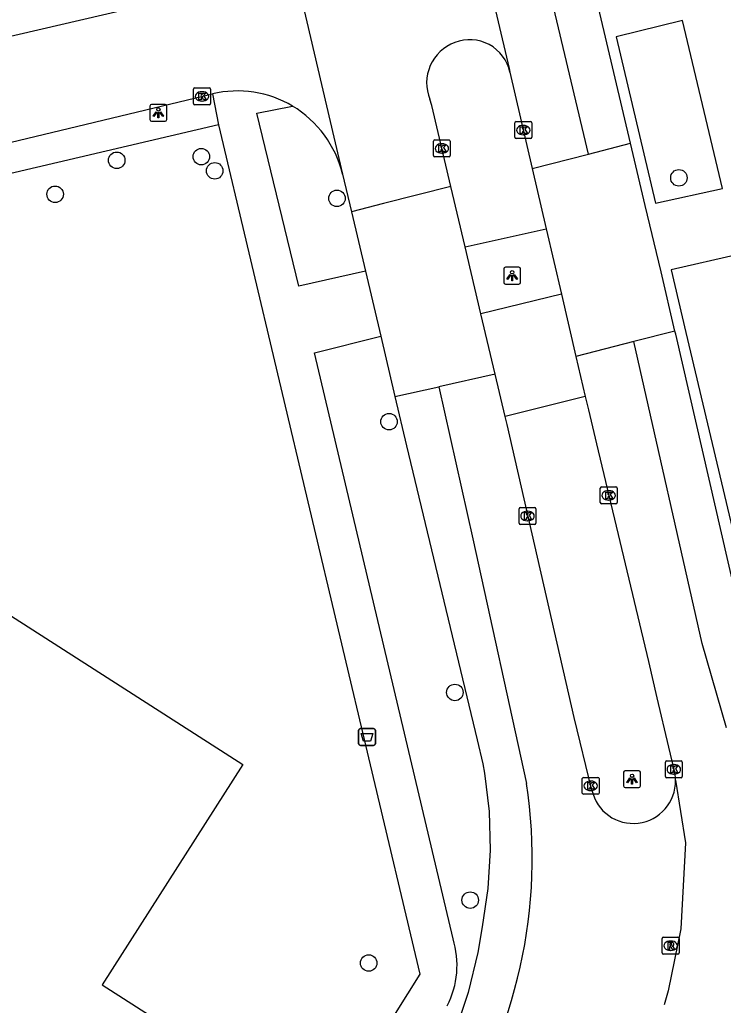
# Model space of a CAD drawing. Extents: x 158474 to 159560, y 388525 to 389605.
# Drawn here: x 159285.1 to 159326.8, y 388619.7 to 388678.2 of the extents above; entities that cross this region are included whole.
import ezdxf

# ---------------------------------------------------------------- set-up
doc = ezdxf.new("R2010")
doc.units = 0
for name, color, linetype in [('IMGEO_Afvalbak', 7, 'Continuous'), ('IMGEO_Berm_groen', 7, 'Continuous'), ('IMGEO_Boom', 7, 'Continuous'), ('IMGEO_Kolk', 7, 'Continuous'), ('IMGEO_Lichtpunt', 7, 'Continuous'), ('IMGEO_Pand', 7, 'Continuous'), ('IMGEO_Rijbaan_lokaal_gesloten', 7, 'Continuous'), ('IMGEO_Rijbaan_lokaal_open', 7, 'Continuous'), ('IMGEO_Rioolput', 7, 'Continuous'), ('IMGEO_Voetpad_open', 7, 'Continuous')]:
    doc.layers.add(name, color=color, linetype=linetype)

msp = doc.modelspace()

# ---------------------------------------------------------------- linework, layer by layer
at = {"layer": 'IMGEO_Afvalbak'}
for p, q in [((159305.304, 388636.131), (159306.094, 388636.131)), ((159306.094, 388636.131), (159305.304, 388636.131)), ((159305.204, 388635.231), (159305.204, 388636.031)), ((159305.204, 388636.031), (159305.204, 388635.231)), ((159306.194, 388636.031), (159306.194, 388635.231)), ((159306.194, 388635.231), (159306.194, 388636.031)), ((159306.094, 388635.131), (159305.304, 388635.131)), ((159305.304, 388635.131), (159306.094, 388635.131))]:
    msp.add_line(p, q, dxfattribs=at)
msp.add_lwpolyline([(159305.347, 388635.845), (159306.051, 388635.845), (159305.902, 388635.375), (159305.496, 388635.375), (159305.347, 388635.845)], dxfattribs=at)
for centre, start, end in [((159305.304, 388636.031), 90, 180), ((159305.304, 388636.031), 90, 180), ((159306.094, 388636.031), 0, 90), ((159306.094, 388636.031), 360, 90), ((159305.304, 388635.231), 180, 270), ((159305.304, 388635.231), 180, 270), ((159306.094, 388635.231), 270, 0), ((159306.094, 388635.231), 270, 0)]:
    msp.add_arc(centre, 0.1, start, end, dxfattribs=at)
at = {"layer": 'IMGEO_Berm_groen'}
msp.add_lwpolyline([(159318.646, 388655.814), (159313.889, 388654.641)], dxfattribs=at)
at = {"layer": 'IMGEO_Boom'}
for centre in [(159290.852, 388669.826), (159295.868, 388670.043), (159296.665, 388669.199), (159324.203, 388668.784), (159287.195, 388667.81), (159303.915, 388667.568), (159307.008, 388654.325), (159310.913, 388638.27), (159311.822, 388625.956), (159305.8, 388622.225)]:
    msp.add_circle(centre, 0.489, dxfattribs=at)
at = {"layer": 'IMGEO_Kolk'}
for p, q in [((159295.484, 388674.113), (159296.336, 388674.113)), ((159295.409, 388673.187), (159295.409, 388674.039)), ((159295.897, 388673.893), (159295.922, 388673.893)), ((159296.41, 388674.039), (159296.41, 388673.187)), ((159296.336, 388673.113), (159295.484, 388673.113)), ((159295.92, 388673.333), (159295.895, 388673.333)), ((159314.473, 388671.189), (159314.473, 388672.041)), ((159314.548, 388672.115), (159315.4, 388672.115)), ((159314.961, 388671.895), (159314.986, 388671.895)), ((159315.474, 388672.041), (159315.474, 388671.189)), ((159314.984, 388671.335), (159314.959, 388671.335)), ((159309.641, 388670.102), (159309.641, 388670.954)), ((159309.716, 388671.028), (159310.568, 388671.028)), ((159310.129, 388670.808), (159310.154, 388670.808)), ((159310.642, 388670.954), (159310.642, 388670.102)), ((159315.4, 388671.115), (159314.548, 388671.115)), ((159310.568, 388670.028), (159309.716, 388670.028)), ((159310.152, 388670.248), (159310.127, 388670.248)), ((159319.54, 388649.529), (159319.54, 388650.381)), ((159319.615, 388650.455), (159320.467, 388650.455)), ((159320.028, 388650.235), (159320.053, 388650.235)), ((159320.541, 388650.381), (159320.541, 388649.529)), ((159320.051, 388649.675), (159320.026, 388649.675)), ((159314.719, 388648.306), (159314.719, 388649.158)), ((159314.794, 388649.232), (159315.646, 388649.232)), ((159315.207, 388649.012), (159315.232, 388649.012)), ((159315.72, 388649.158), (159315.72, 388648.306)), ((159320.467, 388649.455), (159319.615, 388649.455)), ((159315.23, 388648.452), (159315.205, 388648.452)), ((159315.646, 388648.232), (159314.794, 388648.232)), ((159323.401, 388633.285), (159323.401, 388634.137)), ((159323.476, 388634.211), (159324.328, 388634.211)), ((159323.889, 388633.991), (159323.914, 388633.991)), ((159324.402, 388634.137), (159324.402, 388633.285)), ((159318.472, 388632.307), (159318.472, 388633.159)), ((159318.547, 388633.233), (159319.399, 388633.233)), ((159319.473, 388633.159), (159319.473, 388632.307)), ((159324.328, 388633.211), (159323.476, 388633.211)), ((159323.912, 388633.431), (159323.887, 388633.431)), ((159318.96, 388633.013), (159318.985, 388633.013)), ((159319.399, 388632.233), (159318.547, 388632.233)), ((159318.983, 388632.453), (159318.958, 388632.453))]:
    msp.add_line(p, q, dxfattribs=at)
for points in [[(159295.484, 388674.113), (159296.336, 388674.113)], [(159295.409, 388673.187), (159295.409, 388674.039)], [(159295.73, 388673.813), (159295.853, 388673.813), (159295.853, 388673.662), (159295.983, 388673.813), (159296.147, 388673.813), (159296.001, 388673.662), (159296.154, 388673.413), (159296.002, 388673.413), (159295.917, 388673.577), (159295.853, 388673.51), (159295.853, 388673.413), (159295.73, 388673.413), (159295.73, 388673.813)], [(159296.41, 388674.039), (159296.41, 388673.187)], [(159296.336, 388673.113), (159295.484, 388673.113)], [(159314.473, 388671.189), (159314.473, 388672.041)], [(159314.548, 388672.115), (159315.4, 388672.115)], [(159314.794, 388671.815), (159314.917, 388671.815), (159314.917, 388671.664), (159315.047, 388671.815), (159315.211, 388671.815), (159315.065, 388671.664), (159315.218, 388671.415), (159315.066, 388671.415), (159314.981, 388671.579), (159314.917, 388671.512), (159314.917, 388671.415), (159314.794, 388671.415), (159314.794, 388671.815)], [(159315.474, 388672.041), (159315.474, 388671.189)], [(159309.641, 388670.102), (159309.641, 388670.954)], [(159309.716, 388671.028), (159310.568, 388671.028)], [(159309.962, 388670.728), (159310.085, 388670.728), (159310.085, 388670.577), (159310.215, 388670.728), (159310.379, 388670.728), (159310.233, 388670.577), (159310.386, 388670.328), (159310.234, 388670.328), (159310.149, 388670.492), (159310.085, 388670.425), (159310.085, 388670.328), (159309.962, 388670.328), (159309.962, 388670.728)], [(159310.642, 388670.954), (159310.642, 388670.102)], [(159315.4, 388671.115), (159314.548, 388671.115)], [(159310.568, 388670.028), (159309.716, 388670.028)], [(159319.54, 388649.529), (159319.54, 388650.381)], [(159319.615, 388650.455), (159320.467, 388650.455)], [(159319.861, 388650.155), (159319.984, 388650.155), (159319.984, 388650.004), (159320.114, 388650.155), (159320.278, 388650.155), (159320.132, 388650.004), (159320.285, 388649.755), (159320.133, 388649.755), (159320.048, 388649.919), (159319.984, 388649.852), (159319.984, 388649.755), (159319.861, 388649.755), (159319.861, 388650.155)], [(159320.541, 388650.381), (159320.541, 388649.529)], [(159314.719, 388648.306), (159314.719, 388649.158)], [(159314.794, 388649.232), (159315.646, 388649.232)], [(159315.72, 388649.158), (159315.72, 388648.306)], [(159320.467, 388649.455), (159319.615, 388649.455)], [(159315.04, 388648.932), (159315.163, 388648.932), (159315.163, 388648.781), (159315.293, 388648.932), (159315.457, 388648.932), (159315.311, 388648.781), (159315.464, 388648.532), (159315.312, 388648.532), (159315.227, 388648.696), (159315.163, 388648.629), (159315.163, 388648.532), (159315.04, 388648.532), (159315.04, 388648.932)], [(159315.646, 388648.232), (159314.794, 388648.232)], [(159323.401, 388633.285), (159323.401, 388634.137)], [(159323.476, 388634.211), (159324.328, 388634.211)], [(159323.722, 388633.911), (159323.845, 388633.911), (159323.845, 388633.76), (159323.975, 388633.911), (159324.139, 388633.911), (159323.993, 388633.76), (159324.146, 388633.511), (159323.994, 388633.511), (159323.909, 388633.675), (159323.845, 388633.608), (159323.845, 388633.511), (159323.722, 388633.511), (159323.722, 388633.911)], [(159324.402, 388634.137), (159324.402, 388633.285)], [(159318.472, 388632.307), (159318.472, 388633.159)], [(159318.547, 388633.233), (159319.399, 388633.233)], [(159319.473, 388633.159), (159319.473, 388632.307)], [(159324.328, 388633.211), (159323.476, 388633.211)], [(159318.793, 388632.933), (159318.916, 388632.933), (159318.916, 388632.782), (159319.046, 388632.933), (159319.21, 388632.933), (159319.064, 388632.782), (159319.217, 388632.533), (159319.065, 388632.533), (159318.98, 388632.697), (159318.916, 388632.63), (159318.916, 388632.533), (159318.793, 388632.533), (159318.793, 388632.933)], [(159319.399, 388632.233), (159318.547, 388632.233)]]:
    msp.add_lwpolyline(points, dxfattribs=at)
for centre, start, end in [((159295.486, 388674.037), 91.55205, 178.44795), ((159295.486, 388674.037), 91.55205, 178.44795), ((159296.334, 388674.037), 1.55205, 88.44795), ((159296.334, 388674.037), 1.55205, 88.44795), ((159295.486, 388673.189), 181.55205, 268.44795), ((159295.486, 388673.189), 181.55205, 268.44795), ((159296.334, 388673.189), 271.55205, 358.44795), ((159296.334, 388673.189), 271.55205, 358.44795), ((159314.55, 388672.039), 91.55205, 178.44795), ((159314.55, 388672.039), 91.55205, 178.44795), ((159315.398, 388672.039), 1.55205, 88.44795), ((159315.398, 388672.039), 1.55205, 88.44795), ((159314.55, 388671.191), 181.55205, 268.44795), ((159314.55, 388671.191), 181.55205, 268.44795), ((159315.398, 388671.191), 271.55205, 358.44795), ((159315.398, 388671.191), 271.55205, 358.44795), ((159309.718, 388670.952), 91.55205, 178.44795), ((159309.718, 388670.952), 91.55205, 178.44795), ((159310.566, 388670.952), 1.55205, 88.44795), ((159310.566, 388670.952), 1.55205, 88.44795), ((159309.718, 388670.104), 181.55205, 268.44795), ((159309.718, 388670.104), 181.55205, 268.44795), ((159310.566, 388670.104), 271.55205, 358.44795), ((159310.566, 388670.104), 271.55205, 358.44795), ((159319.617, 388650.379), 91.55205, 178.44795), ((159319.617, 388650.379), 91.55205, 178.44795), ((159320.465, 388650.379), 1.55205, 88.44795), ((159320.465, 388650.379), 1.55205, 88.44795), ((159319.617, 388649.531), 181.55205, 268.44795), ((159319.617, 388649.531), 181.55205, 268.44795), ((159320.465, 388649.531), 271.55205, 358.44795), ((159320.465, 388649.531), 271.55205, 358.44795), ((159314.796, 388649.156), 91.55205, 178.44795), ((159314.796, 388649.156), 91.55205, 178.44795), ((159315.644, 388649.156), 1.55205, 88.44795), ((159315.644, 388649.156), 1.55205, 88.44795), ((159314.796, 388648.308), 181.55205, 268.44795), ((159314.796, 388648.308), 181.55205, 268.44795), ((159315.644, 388648.308), 271.55205, 358.44795), ((159315.644, 388648.308), 271.55205, 358.44795), ((159323.478, 388634.135), 91.55205, 178.44795), ((159323.478, 388634.135), 91.55205, 178.44795), ((159324.326, 388634.135), 1.55205, 88.44795), ((159324.326, 388634.135), 1.55205, 88.44795), ((159318.549, 388633.157), 91.55205, 178.44795), ((159318.549, 388633.157), 91.55205, 178.44795), ((159319.397, 388633.157), 1.55205, 88.44795), ((159319.397, 388633.157), 1.55205, 88.44795), ((159323.478, 388633.287), 181.55205, 268.44795), ((159323.478, 388633.287), 181.55205, 268.44795), ((159324.326, 388633.287), 271.55205, 358.44795), ((159324.326, 388633.287), 271.55205, 358.44795), ((159318.549, 388632.309), 181.55205, 268.44795), ((159318.549, 388632.309), 181.55205, 268.44795), ((159319.397, 388632.309), 271.55205, 358.44795), ((159319.397, 388632.309), 271.55205, 358.44795)]:
    msp.add_arc(centre, 0.0765, start, end, dxfattribs=at)
for centre, major_axis, ratio, start_param, end_param in [((159295.896, 388673.613), (-0.387, 0.002), 0.722429, 4.712389, 7.853982), ((159295.921, 388673.613), (-0.39, 0.002), 0.717154, 1.570796, 4.712389), ((159314.96, 388671.615), (-0.387, 0.002), 0.722429, 4.712389, 7.853982), ((159314.985, 388671.615), (-0.39, 0.002), 0.717154, 1.570796, 4.712389), ((159310.128, 388670.528), (-0.387, 0.002), 0.722429, 4.712389, 7.853982), ((159310.153, 388670.528), (-0.39, 0.002), 0.717154, 1.570796, 4.712389), ((159320.027, 388649.955), (-0.387, 0.002), 0.722429, 4.712389, 7.853982), ((159320.052, 388649.955), (-0.39, 0.002), 0.717154, 1.570796, 4.712389), ((159315.206, 388648.732), (-0.387, 0.002), 0.722429, 4.712389, 7.853982), ((159315.231, 388648.732), (-0.39, 0.002), 0.717154, 1.570796, 4.712389), ((159323.888, 388633.711), (-0.387, 0.002), 0.722429, 4.712389, 7.853982), ((159323.913, 388633.711), (-0.39, 0.002), 0.717154, 1.570796, 4.712389), ((159318.959, 388632.733), (-0.387, 0.002), 0.722429, 4.712389, 7.853982), ((159318.984, 388632.733), (-0.39, 0.002), 0.717154, 1.570796, 4.712389)]:
    msp.add_ellipse(centre, major_axis=major_axis, ratio=ratio, start_param=start_param, end_param=end_param, dxfattribs=at)
at = {"layer": 'IMGEO_Lichtpunt'}
for p, q in [((159292.823, 388673.04), (159292.823, 388672.233)), ((159292.823, 388673.04), (159292.823, 388672.233)), ((159293.725, 388673.135), (159292.917, 388673.135)), ((159293.725, 388673.135), (159292.917, 388673.135)), ((159293.819, 388672.233), (159293.819, 388673.04)), ((159293.819, 388672.233), (159293.819, 388673.04)), ((159292.917, 388672.139), (159293.725, 388672.139)), ((159292.917, 388672.139), (159293.725, 388672.139)), ((159313.812, 388663.389), (159313.812, 388662.582)), ((159313.812, 388663.389), (159313.812, 388662.582)), ((159314.714, 388663.484), (159313.906, 388663.484)), ((159314.714, 388663.484), (159313.906, 388663.484)), ((159314.808, 388662.582), (159314.808, 388663.389)), ((159314.808, 388662.582), (159314.808, 388663.389)), ((159313.906, 388662.488), (159314.714, 388662.488)), ((159313.906, 388662.488), (159314.714, 388662.488)), ((159320.924, 388633.537), (159320.924, 388632.73)), ((159320.924, 388633.537), (159320.924, 388632.73)), ((159321.826, 388633.632), (159321.018, 388633.632)), ((159321.826, 388633.632), (159321.018, 388633.632)), ((159321.92, 388632.73), (159321.92, 388633.537)), ((159321.92, 388632.73), (159321.92, 388633.537)), ((159321.018, 388632.636), (159321.826, 388632.636)), ((159321.018, 388632.636), (159321.826, 388632.636))]:
    msp.add_line(p, q, dxfattribs=at)
for points in [[(159293.197, 388672.704), (159293.236, 388672.676), (159293.048, 388672.414), (159293.01, 388672.441), (159293.197, 388672.704)], [(159293.299, 388672.656), (159293.346, 388672.656), (159293.346, 388672.334), (159293.299, 388672.334), (159293.299, 388672.656)], [(159293.409, 388672.676), (159293.447, 388672.703), (159293.634, 388672.441), (159293.595, 388672.413), (159293.409, 388672.676)], [(159314.186, 388663.053), (159314.225, 388663.025), (159314.037, 388662.763), (159313.999, 388662.79), (159314.186, 388663.053)], [(159314.288, 388663.005), (159314.335, 388663.005), (159314.335, 388662.683), (159314.288, 388662.683), (159314.288, 388663.005)], [(159314.398, 388663.025), (159314.436, 388663.052), (159314.623, 388662.79), (159314.584, 388662.762), (159314.398, 388663.025)], [(159321.298, 388633.201), (159321.337, 388633.173), (159321.149, 388632.911), (159321.111, 388632.938), (159321.298, 388633.201)], [(159321.51, 388633.173), (159321.548, 388633.2), (159321.735, 388632.938), (159321.696, 388632.91), (159321.51, 388633.173)], [(159321.4, 388633.153), (159321.447, 388633.153), (159321.447, 388632.831), (159321.4, 388632.831), (159321.4, 388633.153)]]:
    msp.add_lwpolyline(points, dxfattribs=at)
for centre in [(159293.322, 388672.838), (159314.311, 388663.187), (159321.423, 388633.335)]:
    msp.add_circle(centre, 0.0994, dxfattribs=at)
for centre, start, end in [((159292.917, 388673.04), 90, 180), ((159292.917, 388673.04), 90, 180), ((159293.725, 388673.04), 0, 90), ((159293.725, 388673.04), 0, 90), ((159292.917, 388672.233), 180, 270), ((159292.917, 388672.233), 180, 270), ((159293.725, 388672.233), 270, 0), ((159293.725, 388672.233), 270, 360), ((159313.906, 388663.389), 90, 180), ((159313.906, 388663.389), 90, 180), ((159314.714, 388663.389), 0, 90), ((159314.714, 388663.389), 0, 90), ((159313.906, 388662.582), 180, 270), ((159313.906, 388662.582), 180, 270), ((159314.714, 388662.582), 270, 0), ((159314.714, 388662.582), 270, 360), ((159321.018, 388633.537), 90, 180), ((159321.018, 388633.537), 90, 180), ((159321.826, 388633.537), 0, 90), ((159321.826, 388633.537), 0, 90), ((159321.018, 388632.73), 180, 270), ((159321.018, 388632.73), 180, 270), ((159321.826, 388632.73), 270, 0), ((159321.826, 388632.73), 270, 360)]:
    msp.add_arc(centre, 0.0946, start, end, dxfattribs=at)
at = {"layer": 'IMGEO_Pand'}
msp.add_lwpolyline([(159282.982, 388643.817), (159298.339, 388634.006), (159289.988, 388620.934), (159293.288, 388618.826), (159286.97, 388608.936), (159288.216, 388608.028), (159283.003, 388599.819)], dxfattribs=at)
at = {"layer": 'IMGEO_Rijbaan_lokaal_gesloten'}
for points in [[(159318.834, 388670.194), (159286.319, 388807.116), (159279.715, 388835.25)], [(159321.339, 388670.838), (159312.411, 388708.644), (159303.106, 388748.007)], [(159299.937, 388687.413), (159304.249, 388669.003)], [(159311.283, 388687.356), (159314.141, 388675.274), (159314.181, 388675.046)], [(159314.181, 388675.046), (159315.503, 388669.339)], [(159310.673, 388668.277), (159309.54, 388673.08), (159309.432, 388673.446)], [(159318.834, 388670.194), (159321.339, 388670.838)], [(159323.97, 388659.696), (159323.142, 388663.201), (159322.21, 388667.149), (159321.339, 388670.838)], [(159315.503, 388669.339), (159318.834, 388670.194)], [(159304.249, 388669.003), (159304.775, 388666.773)], [(159315.503, 388669.339), (159316.335, 388665.757)], [(159310.673, 388668.277), (159306.683, 388667.26), (159304.775, 388666.773)], [(159311.519, 388664.692), (159310.673, 388668.277)], [(159304.775, 388666.773), (159305.605, 388663.25)], [(159316.335, 388665.757), (159317.233, 388661.894)], [(159312.453, 388660.729), (159311.519, 388664.692)], [(159305.605, 388663.25), (159306.514, 388659.393)], [(159317.233, 388661.894), (159318.091, 388658.199)], [(159313.297, 388657.151), (159312.453, 388660.729)], [(159323.97, 388659.696), (159321.53, 388659.075)], [(159328.777, 388638.799), (159328.698, 388639.141), (159324.015, 388659.506), (159323.97, 388659.696)], [(159306.514, 388659.393), (159307.358, 388655.813)], [(159321.53, 388659.075), (159318.091, 388658.199)], [(159327.019, 388636.174), (159325.59, 388641.166), (159321.53, 388659.075)], [(159318.091, 388658.199), (159318.646, 388655.814)], [(159313.297, 388657.151), (159309.951, 388656.397)], [(159313.889, 388654.641), (159313.297, 388657.151)], [(159307.358, 388655.813), (159309.951, 388656.397)], [(159309.951, 388656.397), (159311.984, 388647.378), (159315.165, 388632.875)], [(159307.358, 388655.813), (159308.047, 388652.889), (159312.238, 388635.454), (159312.579, 388634.037), (159312.677, 388633.479), (159312.945, 388631.209), (159313.01, 388628.923), (159312.87, 388626.641), (159312.527, 388624.381), (159312.276, 388622.858), (159311.703, 388620.482), (159310.921, 388618.166), (159309.934, 388615.929), (159308.752, 388613.789), (159294.512, 388591.286), (159292.768, 388588.08)], [(159318.646, 388655.814), (159318.83, 388655.022), (159319.311, 388653.018), (159322.394, 388640.108), (159322.902, 388637.955), (159323.593, 388635.026), (159323.904, 388633.707)], [(159319.044, 388632.468), (159317.99, 388636.792), (159314.005, 388654.151), (159313.889, 388654.641)], [(159324.001, 388633.062), (159324.593, 388629.349), (159324.308, 388624.253), (159323.574, 388620.585), (159323.337, 388619.756)]]:
    msp.add_lwpolyline(points, dxfattribs=at)
for centre, radius, start, end in [((159311.767, 388674.421), 2.531, 109.9229, 202.66971), ((159311.798, 388674.534), 2.437, 12.13517, 111.50765), ((159321.549, 388633.023), 2.452, 0.91046, 16.19451), ((159286.205, 388628.425), 29.3, 325.85757, 8.73664), ((159321.493, 388633.014), 2.509, 192.57026, 1.09615)]:
    msp.add_arc(centre, radius, start, end, dxfattribs=at)
at = {"layer": 'IMGEO_Rijbaan_lokaal_open'}
for points in [[(159270.967, 388674.022), (159273.788, 388674.696), (159293.839, 388679.353)], [(159272.366, 388668.117), (159282.504, 388670.407), (159296.527, 388673.762)]]:
    msp.add_lwpolyline(points, dxfattribs=at)
for centre, radius, start, end in [((159298.018, 388667.538), 6.4, 59.31406, 103.47248), ((159297.91, 388667.457), 6.525, 13.70246, 58.86177)]:
    msp.add_arc(centre, radius, start, end, dxfattribs=at)
at = {"layer": 'IMGEO_Rioolput'}
for p, q in [((159323.21, 388622.827), (159323.21, 388623.679)), ((159323.285, 388623.753), (159324.137, 388623.753)), ((159323.698, 388623.533), (159323.723, 388623.533)), ((159324.211, 388623.679), (159324.211, 388622.827)), ((159324.137, 388622.753), (159323.285, 388622.753)), ((159323.721, 388622.973), (159323.696, 388622.973))]:
    msp.add_line(p, q, dxfattribs=at)
for points in [[(159323.21, 388622.827), (159323.21, 388623.679)], [(159323.285, 388623.753), (159324.137, 388623.753)], [(159323.799, 388623.451), (159323.547, 388623.453), (159323.547, 388623.053)], [(159323.725, 388623.372), (159323.671, 388623.372), (159323.671, 388623.291)], [(159323.671, 388623.291), (159323.723, 388623.291)], [(159324.211, 388623.679), (159324.211, 388622.827)], [(159324.137, 388622.753), (159323.285, 388622.753)], [(159323.547, 388623.053), (159323.671, 388623.053), (159323.671, 388623.215), (159323.682, 388623.215)], [(159323.729, 388623.186), (159323.8, 388623.053), (159323.94, 388623.053), (159323.875, 388623.179)]]:
    msp.add_lwpolyline(points, dxfattribs=at)
for centre, radius, start, end in [((159323.287, 388623.677), 0.0765, 91.55205, 178.44795), ((159323.287, 388623.677), 0.0765, 91.55205, 178.44795), ((159323.707, 388623.48), 0.19, 274.7715, 282.96867), ((159323.731, 388623.276), 0.0964, 77.00612, 93.18647), ((159323.745, 388623.333), 0.0378, 276.66336, 79.67722), ((159323.798, 388623.341), 0.109, 350.36119, 89.41601), ((159323.796, 388623.341), 0.112, 277.58423, 350.98172), ((159323.78, 388623.126), 0.108, 29.51342, 73.79051), ((159324.135, 388623.677), 0.0765, 1.55205, 88.44795), ((159324.135, 388623.677), 0.0765, 1.55205, 88.44795), ((159323.287, 388622.829), 0.0765, 181.55205, 268.44795), ((159323.287, 388622.829), 0.0765, 181.55205, 268.44795), ((159323.681, 388623.162), 0.0533, 26.02933, 88.69889), ((159324.135, 388622.829), 0.0765, 271.55205, 358.44795), ((159324.135, 388622.829), 0.0765, 271.55205, 358.44795)]:
    msp.add_arc(centre, radius, start, end, dxfattribs=at)
for centre, major_axis, ratio, start_param, end_param in [((159323.697, 388623.253), (-0.387, 0.002), 0.722429, 4.712389, 7.853982), ((159323.722, 388623.253), (-0.39, 0.002), 0.717154, 1.570796, 4.712389)]:
    msp.add_ellipse(centre, major_axis=major_axis, ratio=ratio, start_param=start_param, end_param=end_param, dxfattribs=at)
at = {"layer": 'IMGEO_Voetpad_open'}
for points in [[(159324.412, 388678.105), (159320.473, 388677.144), (159322.808, 388667.278), (159326.792, 388668.142), (159324.412, 388678.105)], [(159296.527, 388673.762), (159296.887, 388671.93)], [(159305.605, 388663.25), (159301.647, 388662.364), (159299.162, 388672.618), (159301.284, 388673.042)], [(159296.887, 388671.93), (159244.148, 388659.578)], [(159296.887, 388671.93), (159305.891, 388633.978), (159308.833, 388621.575), (159286.617, 388586.159)], [(159311.519, 388664.692), (159316.335, 388665.757)], [(159328.804, 388659.721), (159327.725, 388664.239), (159323.74, 388663.336), (159324.62, 388659.621), (159329.302, 388639.869)], [(159317.233, 388661.894), (159312.453, 388660.729)], [(159310.802, 388623.66), (159302.59, 388658.402), (159306.514, 388659.393)]]:
    msp.add_lwpolyline(points, dxfattribs=at)
msp.add_arc((159305.778, 388622.091), 5.263, 332.81487, 17.34769, dxfattribs=at)

doc.saveas('drawing.dxf')
